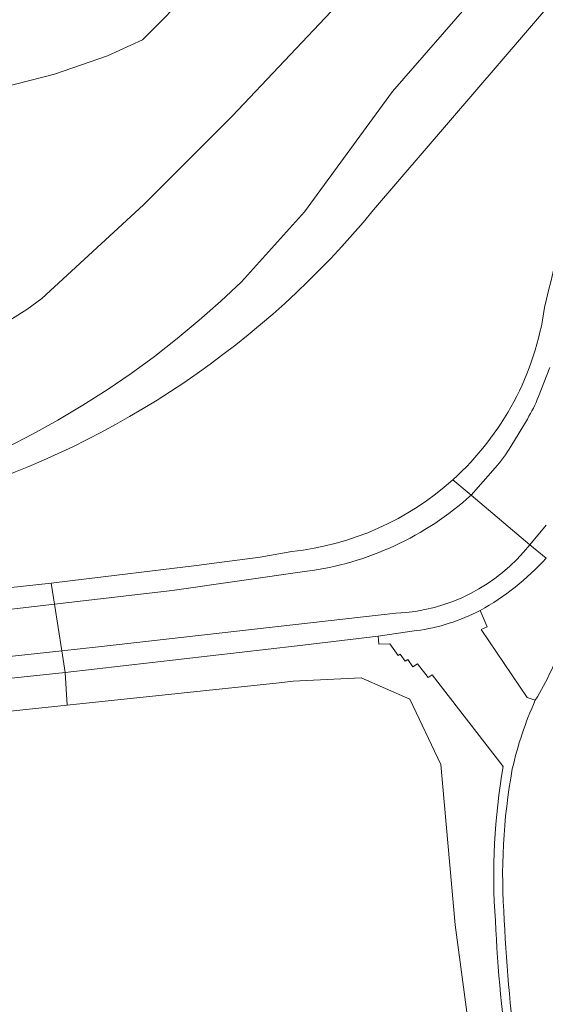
# Model space of a CAD drawing. Extents: x 184422 to 188298, y 343471 to 350189.
# Tile 346 of 513: x 186717 to 186753, y 348608 to 348675. Entities that reach past the tile are written whole.
import ezdxf

# ---------------------------------------------------------------- set-up
doc = ezdxf.new("R2010")
doc.units = 0
for name, color, linetype, lineweight in [('B-WA-GR-BOUWLAND-GV', 252, 'Continuous', 13), ('B-WA-GR-GRAS-GV', 252, 'Continuous', 13), ('B-WA-GW-TALUD_KRUIN-G', 252, 'Continuous', 18), ('B-WA-IE-TERREINAFSCHEIDING_KUNSTMATIG_HEKWERK-G', 252, 'IE-TERREINAFSCHEIDING-KUNSTMATIG', 18), ('B-WA-OG-TERREIN_CULTUURSCHEIDING-GV', 252, 'Continuous', 18), ('B-WA-OG-WEG-GV', 252, 'Continuous', 18), ('B-WA-VH-ONVERHARD-GV', 252, 'Continuous', 18), ('B-WA-VH-VERHARDING_ASFALT-GV', 252, 'Continuous', 18)]:
    doc.layers.add(name, color=color, linetype=linetype, lineweight=lineweight)
doc.linetypes.add('IE-TERREINAFSCHEIDING-KUNSTMATIG', pattern='A,4,[82,NLCS.SHX,S=0.75,R=90,X=0,Y=0],4,-2', length=10)

msp = doc.modelspace()

# ---------------------------------------------------------------- linework, layer by layer
at = {"layer": 'B-WA-GR-BOUWLAND-GV', "flags": 128}
msp.add_lwpolyline([(186701.01, 348556.604), (186721.516, 348556.472), (186736.332, 348556.075), (186738.3, 348555.701), (186739.105, 348557.042), (186741.273, 348561.821), (186744.316, 348570.052), (186749.801, 348587.56), (186749.297, 348592.086), (186749.291, 348592.133), (186748.869, 348595.22), (186747.563, 348604.774), (186746.402, 348613.576), (186745.426, 348624.452), (186743.322, 348628.898), (186740.011, 348630.351), (186735.388, 348630.111), (186734.432, 348630.01), (186720.046, 348628.494), (186707.769, 348627.201)], dxfattribs=at)
msp.add_lwpolyline([(186701.01, 348556.604), (186721.516, 348556.472), (186736.332, 348556.075), (186738.3, 348555.701), (186739.105, 348557.042), (186741.273, 348561.821), (186744.316, 348570.052), (186749.801, 348587.56), (186749.297, 348592.086), (186749.291, 348592.133), (186748.869, 348595.22), (186747.563, 348604.774), (186746.402, 348613.576), (186745.426, 348624.452), (186743.322, 348628.898), (186740.011, 348630.351), (186735.388, 348630.111), (186734.432, 348630.01), (186720.046, 348628.494), (186707.769, 348627.201)], dxfattribs=at)
msp.add_lwpolyline([(186701.01, 348556.604), (186721.516, 348556.472), (186736.332, 348556.075), (186738.3, 348555.701), (186739.105, 348557.042), (186741.273, 348561.821), (186744.316, 348570.052), (186749.801, 348587.56), (186749.297, 348592.086), (186749.291, 348592.133), (186748.869, 348595.22), (186747.563, 348604.774), (186746.402, 348613.576), (186745.426, 348624.452), (186743.322, 348628.898), (186740.011, 348630.351), (186735.388, 348630.111), (186734.432, 348630.01), (186720.046, 348628.494), (186707.769, 348627.201)], dxfattribs=at)
at = {"layer": 'B-WA-GR-GRAS-GV', "flags": 128}
for points in [[(186715.741, 348670.428), (186719.185, 348671.321), (186722.774, 348672.565), (186725.158, 348673.643), (186732.166, 348680.724), (186739.172, 348686.621), (186744.346, 348690.378), (186749.83, 348694.342), (186752.487, 348696.257), (186754.412, 348697.643), (186758.773, 348692.383), (186760.047, 348690.847), (186775.298, 348711.123), (186801.8, 348747.623), (186819.008, 348771.413), (186828.106, 348784.727), (186828.137, 348784.769), (186832.472, 348790.69), (186842.637, 348807.232), (186849.579, 348821.078), (186868.186, 348866.142), (186887.253, 348916.729)], [(186715.741, 348670.428), (186719.185, 348671.321), (186722.774, 348672.565), (186725.158, 348673.643), (186732.166, 348680.724), (186739.172, 348686.621), (186744.346, 348690.378), (186749.83, 348694.342), (186752.487, 348696.257), (186754.412, 348697.643), (186758.773, 348692.383), (186760.047, 348690.847), (186775.298, 348711.123), (186801.8, 348747.623), (186819.008, 348771.413), (186828.106, 348784.727), (186828.137, 348784.769), (186832.472, 348790.69), (186842.637, 348807.232), (186849.579, 348821.078), (186868.186, 348866.142), (186887.253, 348916.729)], [(186715.741, 348670.428), (186719.185, 348671.321), (186722.774, 348672.565), (186725.158, 348673.643), (186732.166, 348680.724), (186739.172, 348686.621), (186744.346, 348690.378), (186749.83, 348694.342), (186752.487, 348696.257), (186754.412, 348697.643), (186758.773, 348692.383), (186760.047, 348690.847), (186775.298, 348711.123), (186801.8, 348747.623), (186819.008, 348771.413), (186828.106, 348784.727), (186828.137, 348784.769), (186832.472, 348790.69), (186842.637, 348807.232), (186849.579, 348821.078), (186868.186, 348866.142), (186887.253, 348916.729)], [(186715.944, 348645.98), (186717.692, 348646.88), (186719.413, 348647.834), (186721.103, 348648.841), (186722.76, 348649.899), (186724.382, 348651.008), (186725.967, 348652.164), (186727.512, 348653.367), (186729.016, 348654.614), (186730.476, 348655.903), (186731.891, 348657.231), (186736.159, 348661.981), (186742.147, 348670.147), (186757.806, 348688.118)], [(186715.944, 348645.98), (186717.692, 348646.88), (186719.413, 348647.834), (186721.103, 348648.841), (186722.76, 348649.899), (186724.382, 348651.008), (186725.967, 348652.164), (186727.512, 348653.367), (186729.016, 348654.614), (186730.476, 348655.903), (186731.891, 348657.231), (186736.159, 348661.981), (186742.147, 348670.147), (186757.806, 348688.118)], [(186715.944, 348645.98), (186717.692, 348646.88), (186719.413, 348647.834), (186721.103, 348648.841), (186722.76, 348649.899), (186724.382, 348651.008), (186725.967, 348652.164), (186727.512, 348653.367), (186729.016, 348654.614), (186730.476, 348655.903), (186731.891, 348657.231), (186736.159, 348661.981), (186742.147, 348670.147), (186757.806, 348688.118)], [(186740.847, 348662.102), (186759.835, 348684.236), (186759.953, 348684.821), (186757.806, 348688.118), (186742.147, 348670.147)], [(186740.847, 348662.102), (186759.835, 348684.236), (186759.953, 348684.821), (186757.806, 348688.118), (186742.147, 348670.147)], [(186740.847, 348662.102), (186759.835, 348684.236), (186759.953, 348684.821), (186757.806, 348688.118), (186742.147, 348670.147)], [(186732.166, 348680.724), (186725.158, 348673.643), (186722.774, 348672.565), (186719.185, 348671.321), (186715.741, 348670.428)], [(186732.166, 348680.724), (186725.158, 348673.643), (186722.774, 348672.565), (186719.185, 348671.321), (186715.741, 348670.428)], [(186732.166, 348680.724), (186725.158, 348673.643), (186722.774, 348672.565), (186719.185, 348671.321), (186715.741, 348670.428)], [(186715.328, 348654.118), (186717.311, 348655.337), (186718.311, 348656.097), (186725.237, 348662.437), (186731.244, 348668.456), (186738.354, 348675.988)], [(186738.354, 348675.988), (186731.244, 348668.456), (186725.237, 348662.437), (186718.311, 348656.097), (186717.311, 348655.337), (186715.328, 348654.118)], [(186715.328, 348654.118), (186717.311, 348655.337), (186718.311, 348656.097), (186725.237, 348662.437), (186731.244, 348668.456), (186738.354, 348675.988)], [(186738.354, 348675.988), (186731.244, 348668.456), (186725.237, 348662.437), (186718.311, 348656.097), (186717.311, 348655.337), (186715.328, 348654.118)], [(186715.328, 348654.118), (186717.311, 348655.337), (186718.311, 348656.097), (186725.237, 348662.437), (186731.244, 348668.456), (186738.354, 348675.988)], [(186738.354, 348675.988), (186731.244, 348668.456), (186725.237, 348662.437), (186718.311, 348656.097), (186717.311, 348655.337), (186715.328, 348654.118)], [(186742.147, 348670.147), (186736.159, 348661.981), (186731.891, 348657.231), (186730.476, 348655.903), (186729.016, 348654.614), (186727.512, 348653.367), (186725.967, 348652.164), (186724.382, 348651.008), (186722.76, 348649.899), (186721.103, 348648.841), (186719.413, 348647.834), (186717.692, 348646.88), (186715.944, 348645.98)], [(186742.147, 348670.147), (186736.159, 348661.981), (186731.891, 348657.231), (186730.476, 348655.903), (186729.016, 348654.614), (186727.512, 348653.367), (186725.967, 348652.164), (186724.382, 348651.008), (186722.76, 348649.899), (186721.103, 348648.841), (186719.413, 348647.834), (186717.692, 348646.88), (186715.944, 348645.98)], [(186742.147, 348670.147), (186736.159, 348661.981), (186731.891, 348657.231), (186730.476, 348655.903), (186729.016, 348654.614), (186727.512, 348653.367), (186725.967, 348652.164), (186724.382, 348651.008), (186722.76, 348649.899), (186721.103, 348648.841), (186719.413, 348647.834), (186717.692, 348646.88), (186715.944, 348645.98)]]:
    msp.add_lwpolyline(points, dxfattribs=at)
at = {"layer": 'B-WA-GR-GRAS-GV'}
msp.add_lwpolyline([(186712.289, 348642.799, 0.145165), (186740.847, 348662.102)], format="xyb", dxfattribs=at)
msp.add_lwpolyline([(186712.289, 348642.799, 0.145165), (186740.847, 348662.102)], format="xyb", dxfattribs=at)
msp.add_lwpolyline([(186712.289, 348642.799, 0.145165), (186740.847, 348662.102)], format="xyb", dxfattribs=at)
at = {"layer": 'B-WA-GW-TALUD_KRUIN-G', "flags": 128}
for points in [[(186757.367, 348691.363), (186756.824, 348690.969), (186754.224, 348689.211), (186752.119, 348687.891), (186750.283, 348686.843), (186749.16, 348686.153), (186748.289, 348685.548), (186746.354, 348684.136), (186742.684, 348680.826), (186738.354, 348675.988), (186731.244, 348668.456), (186725.237, 348662.437), (186718.311, 348656.097), (186717.311, 348655.337), (186715.328, 348654.118)], [(186757.367, 348691.363), (186756.824, 348690.969), (186754.224, 348689.211), (186752.119, 348687.891), (186750.283, 348686.843), (186749.16, 348686.153), (186748.289, 348685.548), (186746.354, 348684.136), (186742.684, 348680.826), (186738.354, 348675.988), (186731.244, 348668.456), (186725.237, 348662.437), (186718.311, 348656.097), (186717.311, 348655.337), (186715.328, 348654.118)], [(186757.367, 348691.363), (186756.824, 348690.969), (186754.224, 348689.211), (186752.119, 348687.891), (186750.283, 348686.843), (186749.16, 348686.153), (186748.289, 348685.548), (186746.354, 348684.136), (186742.684, 348680.826), (186738.354, 348675.988), (186731.244, 348668.456), (186725.237, 348662.437), (186718.311, 348656.097), (186717.311, 348655.337), (186715.328, 348654.118)], [(186715.944, 348645.98), (186717.692, 348646.88), (186719.413, 348647.834), (186721.103, 348648.841), (186722.76, 348649.899), (186724.382, 348651.008), (186725.967, 348652.164), (186727.512, 348653.367), (186729.016, 348654.614), (186730.476, 348655.903), (186731.891, 348657.231), (186736.159, 348661.981), (186742.147, 348670.147)], [(186715.944, 348645.98), (186717.692, 348646.88), (186719.413, 348647.834), (186721.103, 348648.841), (186722.76, 348649.899), (186724.382, 348651.008), (186725.967, 348652.164), (186727.512, 348653.367), (186729.016, 348654.614), (186730.476, 348655.903), (186731.891, 348657.231), (186736.159, 348661.981), (186742.147, 348670.147)], [(186715.944, 348645.98), (186717.692, 348646.88), (186719.413, 348647.834), (186721.103, 348648.841), (186722.76, 348649.899), (186724.382, 348651.008), (186725.967, 348652.164), (186727.512, 348653.367), (186729.016, 348654.614), (186730.476, 348655.903), (186731.891, 348657.231), (186736.159, 348661.981), (186742.147, 348670.147)]]:
    msp.add_lwpolyline(points, dxfattribs=at)
at = {"layer": 'B-WA-IE-TERREINAFSCHEIDING_KUNSTMATIG_HEKWERK-G', "flags": 128}
msp.add_lwpolyline([(186749.291, 348592.133), (186748.869, 348595.22), (186747.563, 348604.774), (186746.402, 348613.576), (186745.426, 348624.452), (186743.322, 348628.898), (186740.011, 348630.351), (186735.388, 348630.111), (186734.432, 348630.01), (186720.046, 348628.494), (186707.769, 348627.201)], dxfattribs=at)
msp.add_lwpolyline([(186749.291, 348592.133), (186748.869, 348595.22), (186747.563, 348604.774), (186746.402, 348613.576), (186745.426, 348624.452), (186743.322, 348628.898), (186740.011, 348630.351), (186735.388, 348630.111), (186734.432, 348630.01), (186720.046, 348628.494), (186707.769, 348627.201)], dxfattribs=at)
msp.add_lwpolyline([(186749.291, 348592.133), (186748.869, 348595.22), (186747.563, 348604.774), (186746.402, 348613.576), (186745.426, 348624.452), (186743.322, 348628.898), (186740.011, 348630.351), (186735.388, 348630.111), (186734.432, 348630.01), (186720.046, 348628.494), (186707.769, 348627.201)], dxfattribs=at)
at = {"layer": 'B-WA-OG-TERREIN_CULTUURSCHEIDING-GV', "flags": 128}
for points in [[(186762.23, 348684.119), (186760.376, 348684.814), (186759.953, 348684.821), (186759.835, 348684.236), (186740.847, 348662.102)], [(186762.23, 348684.119), (186760.376, 348684.814), (186759.953, 348684.821), (186759.835, 348684.236), (186740.847, 348662.102)], [(186762.23, 348684.119), (186760.376, 348684.814), (186759.953, 348684.821), (186759.835, 348684.236), (186740.847, 348662.102)], [(186712.289, 348642.799), (186698.857, 348638.374), (186692.789, 348636.795), (186691.478, 348638.853), (186689.683, 348642.413), (186689.306, 348643.082), (186688.462, 348643.756), (186693.811, 348633.906), (186702.953, 348634.845), (186708.693, 348635.655), (186718.952, 348636.778), (186720.237, 348636.919), (186728.823, 348637.963), (186733.156, 348638.536), (186735.305, 348638.919)], [(186712.289, 348642.799), (186698.857, 348638.374), (186692.789, 348636.795), (186691.478, 348638.853), (186689.683, 348642.413), (186689.306, 348643.082), (186688.462, 348643.756), (186693.811, 348633.906), (186702.953, 348634.845), (186708.693, 348635.655), (186718.952, 348636.778), (186720.237, 348636.919), (186728.823, 348637.963), (186733.156, 348638.536), (186735.305, 348638.919)], [(186712.289, 348642.799), (186698.857, 348638.374), (186692.789, 348636.795), (186691.478, 348638.853), (186689.683, 348642.413), (186689.306, 348643.082), (186688.462, 348643.756), (186693.811, 348633.906), (186702.953, 348634.845), (186708.693, 348635.655), (186718.952, 348636.778), (186720.237, 348636.919), (186728.823, 348637.963), (186733.156, 348638.536), (186735.305, 348638.919)], [(186748.084, 348634.918), (186748.565, 348633.805), (186748.151, 348633.623), (186751.279, 348629.02), (186751.836, 348628.823)], [(186748.084, 348634.918), (186748.565, 348633.805), (186748.151, 348633.623), (186751.279, 348629.02), (186751.836, 348628.823)], [(186748.084, 348634.918), (186748.565, 348633.805), (186748.151, 348633.623), (186751.279, 348629.02), (186751.836, 348628.823)], [(186749.656, 348624.318), (186744.838, 348630.54), (186744.57, 348630.358), (186743.838, 348631.304), (186743.515, 348631.091), (186743.183, 348631.586), (186743.008, 348631.474), (186742.659, 348631.945), (186742.522, 348631.865), (186741.958, 348632.658), (186741.206, 348632.631), (186741.156, 348633.183), (186735.655, 348632.525), (186719.902, 348630.716)], [(186749.656, 348624.318), (186744.838, 348630.54), (186744.57, 348630.358), (186743.838, 348631.304), (186743.515, 348631.091), (186743.183, 348631.586), (186743.008, 348631.474), (186742.659, 348631.945), (186742.522, 348631.865), (186741.958, 348632.658), (186741.206, 348632.631), (186741.156, 348633.183), (186735.655, 348632.525), (186719.902, 348630.716)], [(186749.656, 348624.318), (186744.838, 348630.54), (186744.57, 348630.358), (186743.838, 348631.304), (186743.515, 348631.091), (186743.183, 348631.586), (186743.008, 348631.474), (186742.659, 348631.945), (186742.522, 348631.865), (186741.958, 348632.658), (186741.206, 348632.631), (186741.156, 348633.183), (186735.655, 348632.525), (186719.902, 348630.716)], [(186719.902, 348630.716), (186720.046, 348628.494), (186734.432, 348630.01), (186735.388, 348630.111), (186740.011, 348630.351), (186743.322, 348628.898), (186745.426, 348624.452), (186746.402, 348613.576), (186747.563, 348604.774), (186748.869, 348595.22), (186749.291, 348592.133), (186749.297, 348592.086), (186749.801, 348587.56), (186744.316, 348570.052), (186741.273, 348561.821), (186739.105, 348557.042), (186740.11, 348555.635)], [(186719.902, 348630.716), (186720.046, 348628.494), (186734.432, 348630.01), (186735.388, 348630.111), (186740.011, 348630.351), (186743.322, 348628.898), (186745.426, 348624.452), (186746.402, 348613.576), (186747.563, 348604.774), (186748.869, 348595.22), (186749.291, 348592.133), (186749.297, 348592.086), (186749.801, 348587.56), (186744.316, 348570.052), (186741.273, 348561.821), (186739.105, 348557.042), (186740.11, 348555.635)], [(186719.902, 348630.716), (186720.046, 348628.494), (186734.432, 348630.01), (186735.388, 348630.111), (186740.011, 348630.351), (186743.322, 348628.898), (186745.426, 348624.452), (186746.402, 348613.576), (186747.563, 348604.774), (186748.869, 348595.22), (186749.291, 348592.133), (186749.297, 348592.086), (186749.801, 348587.56), (186744.316, 348570.052), (186741.273, 348561.821), (186739.105, 348557.042), (186740.11, 348555.635)]]:
    msp.add_lwpolyline(points, dxfattribs=at)
at = {"layer": 'B-WA-OG-TERREIN_CULTUURSCHEIDING-GV'}
for points in [[(186752.467, 348655.471, -0.033138), (186758.011, 348673.821)], [(186752.467, 348655.471, -0.033138), (186758.011, 348673.821)], [(186752.467, 348655.471, -0.033138), (186758.011, 348673.821)], [(186740.847, 348662.102, -0.145165), (186712.289, 348642.799)], [(186740.847, 348662.102, -0.145165), (186712.289, 348642.799)], [(186740.847, 348662.102, -0.145165), (186712.289, 348642.799)], [(186746.235, 348643.791, 0.175858), (186752.467, 348655.471)], [(186746.235, 348643.791, 0.175858), (186752.467, 348655.471)], [(186746.235, 348643.791, 0.175858), (186752.467, 348655.471)], [(186735.305, 348638.919, 0.157936), (186746.235, 348643.791)], [(186735.305, 348638.919, 0.157936), (186746.235, 348643.791)], [(186735.305, 348638.919, 0.157936), (186746.235, 348643.791)], [(186752.564, 348638.461, -0.082053), (186748.084, 348634.918)], [(186752.564, 348638.461, -0.082053), (186748.084, 348634.918)], [(186752.564, 348638.461, -0.082053), (186748.084, 348634.918)], [(186751.836, 348628.823, 0.051395), (186753.764, 348632.906)], [(186751.836, 348628.823, 0.051395), (186753.764, 348632.906)], [(186751.836, 348628.823, 0.051395), (186753.764, 348632.906)], [(186749.124, 348613.862, -0.061798), (186749.656, 348624.318)], [(186749.124, 348613.862, -0.061798), (186749.656, 348624.318)], [(186749.124, 348613.862, -0.061798), (186749.656, 348624.318)], [(186751.787, 348594.039, -0.042142), (186749.124, 348613.862)], [(186751.787, 348594.039, -0.042142), (186749.124, 348613.862)], [(186751.787, 348594.039, -0.042142), (186749.124, 348613.862)]]:
    msp.add_lwpolyline(points, format="xyb", dxfattribs=at)
at = {"layer": 'B-WA-OG-WEG-GV', "flags": 128}
msp.add_lwpolyline([(186707.769, 348627.201), (186720.046, 348628.494), (186719.902, 348630.716), (186665.917, 348624.999)], dxfattribs=at)
msp.add_lwpolyline([(186707.769, 348627.201), (186720.046, 348628.494), (186719.902, 348630.716), (186665.917, 348624.999)], dxfattribs=at)
msp.add_lwpolyline([(186707.769, 348627.201), (186720.046, 348628.494), (186719.902, 348630.716), (186665.917, 348624.999)], dxfattribs=at)
at = {"layer": 'B-WA-VH-ONVERHARD-GV'}
for points in [[(186748.084, 348634.918, -0.087614), (186743.758, 348633.549)], [(186748.084, 348634.918, -0.087614), (186743.758, 348633.549)], [(186748.084, 348634.918, -0.087614), (186743.758, 348633.549)], [(186750.275, 348624.168, -0.050755), (186751.836, 348628.823)], [(186750.275, 348624.168, -0.050755), (186751.836, 348628.823)], [(186750.275, 348624.168, -0.050755), (186751.836, 348628.823)], [(186749.656, 348624.318, 0.061798), (186749.124, 348613.862)], [(186749.656, 348624.318, 0.061798), (186749.124, 348613.862)], [(186749.656, 348624.318, 0.061798), (186749.124, 348613.862)], [(186749.73, 348613.879, -0.063866), (186750.275, 348624.168)], [(186749.73, 348613.879, -0.063866), (186750.275, 348624.168)], [(186749.73, 348613.879, -0.063866), (186750.275, 348624.168)], [(186749.124, 348613.862, 0.042142), (186751.787, 348594.039)], [(186749.124, 348613.862, 0.042142), (186751.787, 348594.039)], [(186749.124, 348613.862, 0.042142), (186751.787, 348594.039)], [(186752.377, 348594.169, -0.042064), (186749.73, 348613.879)], [(186752.377, 348594.169, -0.042064), (186749.73, 348613.879)], [(186752.377, 348594.169, -0.042064), (186749.73, 348613.879)]]:
    msp.add_lwpolyline(points, format="xyb", dxfattribs=at)
at = {"layer": 'B-WA-VH-ONVERHARD-GV', "flags": 128}
for points in [[(186751.836, 348628.823), (186751.279, 348629.02), (186748.151, 348633.623), (186748.565, 348633.805), (186748.084, 348634.918)], [(186751.836, 348628.823), (186751.279, 348629.02), (186748.151, 348633.623), (186748.565, 348633.805), (186748.084, 348634.918)], [(186751.836, 348628.823), (186751.279, 348629.02), (186748.151, 348633.623), (186748.565, 348633.805), (186748.084, 348634.918)], [(186743.758, 348633.549), (186741.156, 348633.183), (186741.206, 348632.631), (186741.958, 348632.658), (186742.522, 348631.865), (186742.659, 348631.945), (186743.008, 348631.474), (186743.183, 348631.586), (186743.515, 348631.091), (186743.838, 348631.304), (186744.57, 348630.358), (186744.838, 348630.54), (186749.656, 348624.318)], [(186743.758, 348633.549), (186741.156, 348633.183), (186741.206, 348632.631), (186741.958, 348632.658), (186742.522, 348631.865), (186742.659, 348631.945), (186743.008, 348631.474), (186743.183, 348631.586), (186743.515, 348631.091), (186743.838, 348631.304), (186744.57, 348630.358), (186744.838, 348630.54), (186749.656, 348624.318)], [(186743.758, 348633.549), (186741.156, 348633.183), (186741.206, 348632.631), (186741.958, 348632.658), (186742.522, 348631.865), (186742.659, 348631.945), (186743.008, 348631.474), (186743.183, 348631.586), (186743.515, 348631.091), (186743.838, 348631.304), (186744.57, 348630.358), (186744.838, 348630.54), (186749.656, 348624.318)]]:
    msp.add_lwpolyline(points, dxfattribs=at)
at = {"layer": 'B-WA-VH-VERHARDING_ASFALT-GV'}
for points in [[(186758.011, 348673.821, 0.033138), (186752.467, 348655.471)], [(186758.011, 348673.821, 0.033138), (186752.467, 348655.471)], [(186758.011, 348673.821, 0.033138), (186752.467, 348655.471)], [(186752.467, 348655.471, -0.175858), (186746.235, 348643.791)], [(186752.467, 348655.471, -0.175858), (186746.235, 348643.791)], [(186752.467, 348655.471, -0.175858), (186746.235, 348643.791)], [(186752.049, 348649.435, -0.042408), (186751.299, 348647.912)], [(186751.299, 348647.912, 0.042408), (186752.049, 348649.435)], [(186752.049, 348649.435, -0.042408), (186751.299, 348647.912)], [(186751.299, 348647.912, 0.042408), (186752.049, 348649.435)], [(186752.049, 348649.435, -0.042408), (186751.299, 348647.912)], [(186751.299, 348647.912, 0.042408), (186752.049, 348649.435)], [(186750.178, 348646.052, -0.045792), (186749.105, 348644.591)], [(186749.105, 348644.591, 0.045792), (186750.178, 348646.052)], [(186750.178, 348646.052, -0.045792), (186749.105, 348644.591)], [(186749.105, 348644.591, 0.045792), (186750.178, 348646.052)], [(186750.178, 348646.052, -0.045792), (186749.105, 348644.591)], [(186749.105, 348644.591, 0.045792), (186750.178, 348646.052)], [(186746.235, 348643.791, -0.157936), (186735.305, 348638.919)], [(186746.235, 348643.791, -0.157936), (186735.305, 348638.919)], [(186746.235, 348643.791, -0.157936), (186735.305, 348638.919)], [(186747.475, 348642.747, -0.151619), (186736.308, 348637.574)], [(186736.308, 348637.574, 0.151619), (186747.475, 348642.747)], [(186747.475, 348642.747, -0.151619), (186736.308, 348637.574)], [(186736.308, 348637.574, 0.151619), (186747.475, 348642.747)], [(186747.475, 348642.747, -0.151619), (186736.308, 348637.574)], [(186736.308, 348637.574, 0.151619), (186747.475, 348642.747)], [(186742.369, 348634.724, 0.217344), (186751.472, 348639.381)], [(186751.472, 348639.381, -0.217344), (186742.369, 348634.724)], [(186742.369, 348634.724, 0.217344), (186751.472, 348639.381)], [(186751.472, 348639.381, -0.217344), (186742.369, 348634.724)], [(186742.369, 348634.724, 0.217344), (186751.472, 348639.381)], [(186751.472, 348639.381, -0.217344), (186742.369, 348634.724)], [(186748.084, 348634.918, 0.082053), (186752.564, 348638.461)], [(186748.084, 348634.918, 0.082053), (186752.564, 348638.461)], [(186748.084, 348634.918, 0.082053), (186752.564, 348638.461)], [(186743.758, 348633.549, 0.087614), (186748.084, 348634.918)], [(186743.758, 348633.549, 0.087614), (186748.084, 348634.918)], [(186743.758, 348633.549, 0.087614), (186748.084, 348634.918)], [(186753.764, 348632.906, -0.051395), (186751.836, 348628.823)], [(186753.764, 348632.906, -0.051395), (186751.836, 348628.823)], [(186753.764, 348632.906, -0.051395), (186751.836, 348628.823)], [(186751.836, 348628.823, 0.050755), (186750.275, 348624.168)], [(186751.836, 348628.823, 0.050755), (186750.275, 348624.168)], [(186751.836, 348628.823, 0.050755), (186750.275, 348624.168)], [(186750.275, 348624.168, 0.063866), (186749.73, 348613.879)], [(186750.275, 348624.168, 0.063866), (186749.73, 348613.879)], [(186750.275, 348624.168, 0.063866), (186749.73, 348613.879)], [(186749.73, 348613.879, 0.042064), (186752.377, 348594.169)], [(186749.73, 348613.879, 0.042064), (186752.377, 348594.169)], [(186749.73, 348613.879, 0.042064), (186752.377, 348594.169)]]:
    msp.add_lwpolyline(points, format="xyb", dxfattribs=at)
at = {"layer": 'B-WA-VH-VERHARDING_ASFALT-GV', "flags": 128}
for points in [[(186752.821, 348651.413), (186752.049, 348649.435)], [(186752.049, 348649.435), (186752.821, 348651.413)], [(186752.821, 348651.413), (186752.049, 348649.435)], [(186752.049, 348649.435), (186752.821, 348651.413)], [(186752.821, 348651.413), (186752.049, 348649.435)], [(186752.049, 348649.435), (186752.821, 348651.413)], [(186751.299, 348647.912), (186750.178, 348646.052)], [(186750.178, 348646.052), (186751.299, 348647.912)], [(186751.299, 348647.912), (186750.178, 348646.052)], [(186750.178, 348646.052), (186751.299, 348647.912)], [(186751.299, 348647.912), (186750.178, 348646.052)], [(186750.178, 348646.052), (186751.299, 348647.912)], [(186746.235, 348643.791), (186747.475, 348642.747), (186749.105, 348644.591)], [(186746.235, 348643.791), (186747.475, 348642.747), (186749.105, 348644.591)], [(186746.235, 348643.791), (186747.475, 348642.747), (186749.105, 348644.591)], [(186749.105, 348644.591), (186747.475, 348642.747), (186751.472, 348639.381), (186752.568, 348640.706)], [(186749.105, 348644.591), (186747.475, 348642.747), (186751.472, 348639.381), (186752.568, 348640.706)], [(186749.105, 348644.591), (186747.475, 348642.747), (186751.472, 348639.381), (186752.568, 348640.706)], [(186747.475, 348642.747), (186746.235, 348643.791)], [(186747.475, 348642.747), (186746.235, 348643.791)], [(186747.475, 348642.747), (186746.235, 348643.791)], [(186751.472, 348639.381), (186747.475, 348642.747)], [(186751.472, 348639.381), (186747.475, 348642.747)], [(186751.472, 348639.381), (186747.475, 348642.747)], [(186752.568, 348640.706), (186751.472, 348639.381), (186752.564, 348638.461)], [(186752.568, 348640.706), (186751.472, 348639.381), (186752.564, 348638.461)], [(186752.568, 348640.706), (186751.472, 348639.381), (186752.564, 348638.461)], [(186752.564, 348638.461), (186751.472, 348639.381)], [(186752.564, 348638.461), (186751.472, 348639.381)], [(186752.564, 348638.461), (186751.472, 348639.381)], [(186735.305, 348638.919), (186733.156, 348638.536), (186728.823, 348637.963), (186720.237, 348636.919), (186718.952, 348636.778), (186719.177, 348635.341), (186727.168, 348636.263), (186736.308, 348637.574)], [(186735.305, 348638.919), (186733.156, 348638.536), (186728.823, 348637.963), (186720.237, 348636.919), (186718.952, 348636.778), (186719.177, 348635.341), (186727.168, 348636.263), (186736.308, 348637.574)], [(186735.305, 348638.919), (186733.156, 348638.536), (186728.823, 348637.963), (186720.237, 348636.919), (186718.952, 348636.778), (186719.177, 348635.341), (186727.168, 348636.263), (186736.308, 348637.574)], [(186736.308, 348637.574), (186727.168, 348636.263), (186719.177, 348635.341), (186719.673, 348632.175), (186722.165, 348632.444), (186742.369, 348634.724)], [(186736.308, 348637.574), (186727.168, 348636.263), (186719.177, 348635.341), (186719.673, 348632.175), (186722.165, 348632.444), (186742.369, 348634.724)], [(186736.308, 348637.574), (186727.168, 348636.263), (186719.177, 348635.341), (186719.673, 348632.175), (186722.165, 348632.444), (186742.369, 348634.724)], [(186633.095, 348625.887), (186647.238, 348627.461), (186708.888, 348634.154), (186719.177, 348635.341), (186718.952, 348636.778), (186708.693, 348635.655), (186702.953, 348634.845), (186693.811, 348633.906)], [(186633.095, 348625.887), (186647.238, 348627.461), (186708.888, 348634.154), (186719.177, 348635.341), (186718.952, 348636.778), (186708.693, 348635.655), (186702.953, 348634.845), (186693.811, 348633.906)], [(186633.095, 348625.887), (186647.238, 348627.461), (186708.888, 348634.154), (186719.177, 348635.341), (186718.952, 348636.778), (186708.693, 348635.655), (186702.953, 348634.845), (186693.811, 348633.906)], [(186626.168, 348622.056), (186647.469, 348624.382), (186719.673, 348632.175), (186719.177, 348635.341), (186708.888, 348634.154), (186647.238, 348627.461), (186633.095, 348625.887)], [(186626.168, 348622.056), (186647.469, 348624.382), (186719.673, 348632.175), (186719.177, 348635.341), (186708.888, 348634.154), (186647.238, 348627.461), (186633.095, 348625.887)], [(186626.168, 348622.056), (186647.469, 348624.382), (186719.673, 348632.175), (186719.177, 348635.341), (186708.888, 348634.154), (186647.238, 348627.461), (186633.095, 348625.887)], [(186742.369, 348634.724), (186722.165, 348632.444), (186719.673, 348632.175), (186719.902, 348630.716), (186735.655, 348632.525), (186741.156, 348633.183), (186743.758, 348633.549)], [(186742.369, 348634.724), (186722.165, 348632.444), (186719.673, 348632.175), (186719.902, 348630.716), (186735.655, 348632.525), (186741.156, 348633.183), (186743.758, 348633.549)], [(186742.369, 348634.724), (186722.165, 348632.444), (186719.673, 348632.175), (186719.902, 348630.716), (186735.655, 348632.525), (186741.156, 348633.183), (186743.758, 348633.549)], [(186637.857, 348621.893), (186665.917, 348624.999), (186719.902, 348630.716), (186719.673, 348632.175), (186647.469, 348624.382), (186626.168, 348622.056)], [(186637.857, 348621.893), (186665.917, 348624.999), (186719.902, 348630.716), (186719.673, 348632.175), (186647.469, 348624.382), (186626.168, 348622.056)], [(186637.857, 348621.893), (186665.917, 348624.999), (186719.902, 348630.716), (186719.673, 348632.175), (186647.469, 348624.382), (186626.168, 348622.056)]]:
    msp.add_lwpolyline(points, dxfattribs=at)

doc.saveas('drawing.dxf')
